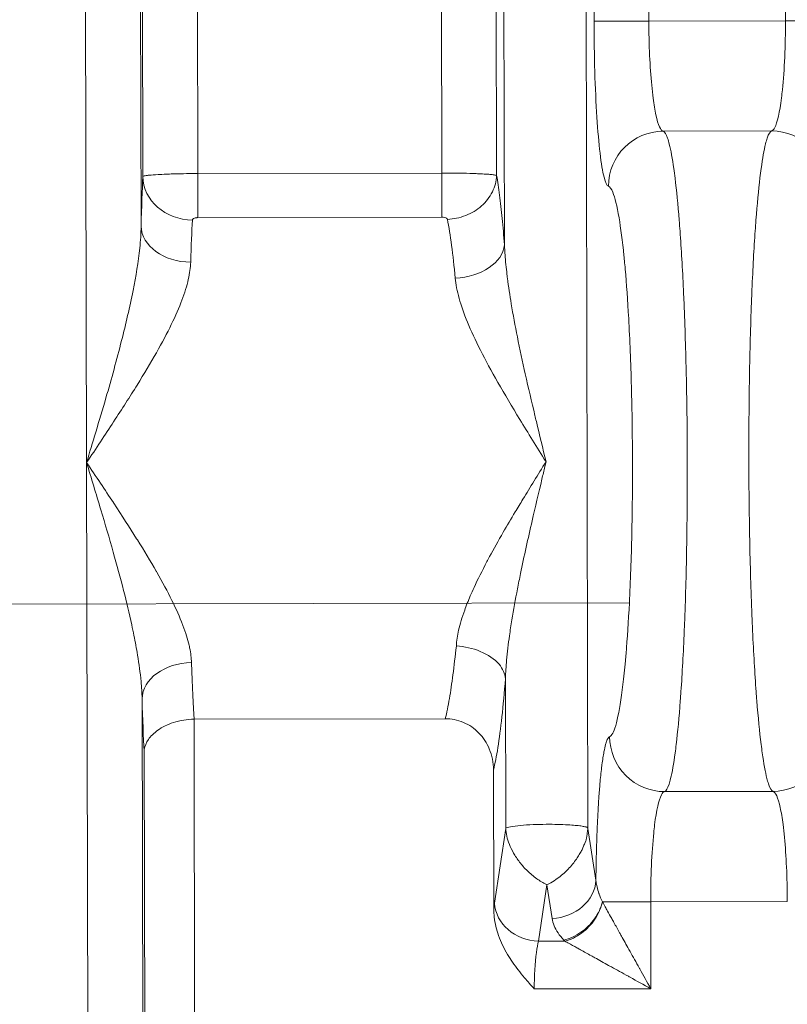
# Model space of a CAD drawing. Header units: inches. Extents: x 1 to 669, y 0 to 417.
# Tile 328 of 448: x 320.769 to 321.29, y 284.322 to 284.99. Entities that reach past the tile are written whole.
import ezdxf

# ---------------------------------------------------------------- set-up
doc = ezdxf.new("R2010")
doc.units = ezdxf.units.IN
doc.header["$LTSCALE"] = 12
doc.header["$MEASUREMENT"] = 0
doc.layers.get('0').update_dxf_attribs({"linetype": 'CONTINUOUS'})
doc.layers.add('X', color=1, linetype='CONTINUOUS')

# ---------------------------------------------------------------- blocks, each defined once
blk = doc.blocks.new('GASTRAIN RIGHT')
at = {"layer": 'X', "lineweight": 0}
for p, q in [((299.17734, 300.62792), (299.17413, 302.16012)), ((299.21149, 302.1602), (299.21436, 300.78834)), ((299.21334, 301.86123), (299.21552, 300.82213)), ((299.25287, 300.82412), (299.2507, 301.86131)), ((299.41855, 300.82447), (299.41649, 301.81101)), ((299.45579, 300.82274), (299.45372, 301.81109)), ((299.52189, 300.92751), (299.52004, 301.81123)), ((299.55727, 301.8113), (299.55912, 300.92759)), ((299.6519, 300.92778), (299.65006, 301.8115)), ((299.45903, 301.77652), (299.46112, 300.77566)), ((299.51487, 301.77664), (299.51779, 300.37964)), ((299.6519, 300.92778), (299.55912, 300.92759)), ((299.6519, 300.92778), (299.68913, 300.92786)), ((299.6425, 300.85305), (299.56884, 300.85289)), ((299.41855, 300.82447), (299.25287, 300.82412)), ((299.41855, 300.82447), (299.41862, 300.79456)), ((299.25287, 300.82412), (299.25293, 300.79422)), ((299.41862, 300.79456), (299.25293, 300.79422)), ((299.17865, 299.99921), (299.17734, 300.62792)), ((299.5459, 300.53268), (298.5483, 300.53059)), ((299.20639, 300.52513), (299.20639, 300.52513)), ((299.46195, 300.37946), (299.46174, 300.48136)), ((299.21604, 299.9858), (299.21503, 300.46765)), ((299.25032, 300.45374), (299.42087, 300.4541)), ((299.2509, 300.02415), (299.25032, 300.45374)), ((299.21736, 299.98735), (299.21643, 300.43195)), ((299.45384, 300.32468), (299.45364, 300.41948)), ((299.56977, 300.40458), (299.64344, 300.40474)), ((299.46195, 300.37946), (299.45439, 300.32884)), ((299.52319, 300.34446), (299.51781, 300.37949)), ((299.48423, 300.30301), (299.48995, 300.34135)), ((299.48995, 300.34135), (299.49346, 300.3185)), ((299.52757, 300.32978), (299.56037, 300.32985)), ((299.65315, 300.33004), (299.56037, 300.32985)), ((299.56037, 300.32985), (299.56049, 300.27081)), ((299.48423, 300.30301), (299.50216, 300.30305)), ((299.56049, 300.27081), (299.48135, 300.27064))]:
    blk.add_line(p, q, dxfattribs=at)
for centre, major_axis, ratio, start_param, end_param in [((299.56891, 300.81553), (0.0102, 0.03595), 0.995886, 0.279496, 1.847983), ((299.64258, 300.81568), (-0.01035, 0.03591), 0.995882, -1.848044, -0.279558), ((299.24914, 300.8222), (-0.0336, 0.00156), 0.880218, 0.055929, 1.613595), ((299.24798, 300.78841), (-0.03362, 0.00086), 0.727164, 0.037971, 1.590864), ((299.21867, 300.62807), (0.00045, -0.22054), 0.026203, -0.756368, -0.475173), ((299.48417, 300.3289), (-0.02957, 0.00442), 0.86355, 0.173712, 1.700915)]:
    blk.add_ellipse(centre, major_axis=major_axis, ratio=ratio, start_param=start_param, end_param=end_param, dxfattribs=at)
at = {"layer": 'X', "lineweight": 0, "extrusion": (0, 0, -1)}
for centre, major_axis, ratio, start_param, end_param in [((299.21866, 300.62795), (-0.00046, 0.22053), 0.026177, -0.756363, -0.493817), ((299.25227, 300.62798), (-0.00038, 0.18694), 0.030846, -0.756277, -0.493774), ((299.41368, 300.62896), (-0.00049, 0.18629), 0.103011, 0.493657, 0.841392), ((299.45757, 300.27007), (-0.00024, 0.06781), 0.088104, -0.634208, -0.522026)]:
    blk.add_ellipse(centre, major_axis=major_axis, ratio=ratio, start_param=start_param, end_param=end_param, dxfattribs=at)
at = {"layer": 'X', "lineweight": 0, "extrusion": (-2.2008e-16, 2.08526e-17, -1)}
blk.add_ellipse((299.42762, 300.77559), major_axis=(0.03353, 0.0027), ratio=0.666254, start_param=0.117127, end_param=1.622969, dxfattribs=at)
at = {"layer": 'X', "lineweight": 0, "extrusion": (-2.2251e-16, 5.03127e-18, -1)}
blk.add_ellipse((299.24865, 300.46772), major_axis=(-0.03362, -0.001), ratio=0.72707, start_param=0.038151, end_param=1.590959, dxfattribs=at)
at = {"layer": 'X', "lineweight": 0, "extrusion": (-2.18444e-16, 1.0492e-17, -1)}
blk.add_ellipse((299.49341, 300.3444), major_axis=(0.02955, 0.00454), ratio=0.86355, start_param=0.17371, end_param=1.700915, dxfattribs=at)
at = {"layer": 'X', "lineweight": 0}
for points, knots in [([(299.55912, 300.92759), (299.55016, 300.92757), (299.54088, 300.92755), (299.53405, 300.92754), (299.5271, 300.92752), (299.52268, 300.92751), (299.52189, 300.92751)], [0, 0, 0, 0, 0.4958611, 0.4958611, 0.4958611, 1, 1, 1, 1]), ([(299.56884, 300.85289), (299.56715, 300.85321), (299.56542, 300.85699), (299.56392, 300.86395), (299.56323, 300.86715), (299.56259, 300.87099), (299.56202, 300.87535), (299.56061, 300.88617), (299.55965, 300.90047), (299.55928, 300.91525), (299.55918, 300.91936), (299.55912, 300.92349), (299.55912, 300.92759)], [0, 0, 0, 0, 0.3433388, 0.3433388, 0.3433388, 0.5007853, 0.5007853, 0.5007853, 0.8915116, 0.8915116, 0.8915116, 1, 1, 1, 1]), ([(299.6519, 300.92778), (299.65194, 300.91134), (299.6512, 300.89426), (299.64984, 300.88104), (299.64965, 300.87913), (299.64944, 300.8773), (299.64922, 300.87555), (299.64798, 300.86572), (299.64636, 300.85862), (299.64465, 300.8553), (299.64394, 300.85393), (299.64322, 300.85319), (299.6425, 300.85305)], [0, 0, 0, 0, 0.4360461, 0.4360461, 0.4360461, 0.4989972, 0.4989972, 0.4989972, 0.8535905, 0.8535905, 0.8535905, 1, 1, 1, 1]), ([(299.56884, 300.85289), (299.56986, 300.85254), (299.57086, 300.85093), (299.57224, 300.84693), (299.57263, 300.84557), (299.57406, 300.83989), (299.57507, 300.83436), (299.57634, 300.82544), (299.57663, 300.82322), (299.57793, 300.81275), (299.57887, 300.80317), (299.57992, 300.78998), (299.58011, 300.78752), (299.58117, 300.77295), (299.58195, 300.75961), (299.58272, 300.74319), (299.58281, 300.74108), (299.58357, 300.72342), (299.58411, 300.70681), (299.58453, 300.68832), (299.58456, 300.68697), (299.58498, 300.66731), (299.58519, 300.64846), (299.58524, 300.62934), (299.58524, 300.62906), (299.58524, 300.62877)], [0, 0, 0, 0, 0.118621, 0.118621, 0.166667, 0.166667, 0.294205, 0.294205, 0.333333, 0.333333, 0.469669, 0.469669, 0.5, 0.5, 0.645492, 0.645492, 0.666667, 0.666667, 0.821184, 0.821184, 0.833333, 0.833333, 0.997513, 0.997513, 1, 1, 1, 1]), ([(299.6425, 300.85304), (299.64147, 300.85269), (299.64048, 300.85108), (299.63912, 300.84708), (299.63874, 300.84574), (299.63734, 300.84006), (299.63634, 300.8345), (299.63511, 300.82558), (299.63483, 300.82342), (299.63358, 300.81296), (299.63267, 300.80331), (299.63168, 300.79012), (299.63151, 300.78776), (299.6305, 300.77321), (299.62977, 300.75976), (299.62908, 300.74332), (299.629, 300.74132), (299.62831, 300.72368), (299.62783, 300.70695), (299.62749, 300.68841), (299.62747, 300.68715), (299.62713, 300.6675), (299.627, 300.64856), (299.62703, 300.62937), (299.62703, 300.62911), (299.62703, 300.62886)], [0, 0, 0, 0, 0.119145, 0.119145, 0.166667, 0.166667, 0.295165, 0.295165, 0.333333, 0.333333, 0.470856, 0.470856, 0.5, 0.5, 0.646608, 0.646608, 0.666667, 0.666667, 0.822012, 0.822012, 0.833333, 0.833333, 0.997788, 0.997788, 1, 1, 1, 1]), ([(299.45579, 300.82274), (299.45564, 300.82283), (299.45538, 300.82292), (299.45447, 300.82314), (299.45368, 300.82326), (299.45247, 300.8234), (299.45228, 300.82342), (299.45104, 300.82355), (299.44981, 300.82365), (299.44702, 300.82384), (299.44549, 300.82393), (299.44317, 300.82404), (299.44252, 300.82406), (299.43913, 300.8242), (299.4361, 300.82429), (299.43263, 300.82435), (299.43236, 300.82436), (299.42889, 300.82442), (299.42551, 300.82446), (299.42092, 300.82447), (299.41973, 300.82447), (299.41855, 300.82447)], [0, 0, 0, 0, 0.0906193, 0.0906193, 0.2255294, 0.2255294, 0.25, 0.25, 0.3768106, 0.3768106, 0.5, 0.5, 0.5464584, 0.5464584, 0.7345921, 0.7345921, 0.75, 0.75, 0.936044, 0.936044, 1, 1, 1, 1]), ([(299.25287, 300.82412), (299.25155, 300.82412), (299.25023, 300.82411), (299.24636, 300.82408), (299.24384, 300.82405), (299.24051, 300.82399), (299.23964, 300.82397), (299.23697, 300.82391), (299.23522, 300.82386), (299.23111, 300.82372), (299.22885, 300.82363), (299.22653, 300.8235), (299.22626, 300.82349), (299.22353, 300.82333), (299.22142, 300.82317), (299.21936, 300.82296), (299.21898, 300.82292), (299.21746, 300.82274), (299.2166, 300.82259), (299.21576, 300.82234), (299.21557, 300.82224), (299.21552, 300.82213)], [0, 0, 0, 0, 0.0684306, 0.0684306, 0.201845, 0.201845, 0.25, 0.25, 0.3517958, 0.3517958, 0.5, 0.5, 0.5197322, 0.5197322, 0.704706, 0.704706, 0.75, 0.75, 0.9023485, 0.9023485, 0.9991334, 0.9991334, 0.9991334, 0.9991334]), ([(299.45579, 300.82274), (299.45562, 300.81906), (299.45463, 300.81519), (299.45286, 300.81165), (299.45108, 300.80811), (299.44857, 300.80488), (299.4455, 300.80216), (299.44242, 300.79944), (299.43878, 300.79722), (299.4348, 300.79565), (299.43082, 300.79408), (299.42649, 300.79318), (299.42234, 300.79303)], [0, 0, 0, 0, 0.25, 0.25, 0.25, 0.5, 0.5, 0.5, 0.75, 0.75, 0.75, 1, 1, 1, 1]), ([(299.53169, 300.81546), (299.53268, 300.81517), (299.53368, 300.81382), (299.53612, 300.80787), (299.53754, 300.80205), (299.54008, 300.78709), (299.5412, 300.77837), (299.54234, 300.76724), (299.54245, 300.76613), (299.54274, 300.76313), (299.54292, 300.76121), (299.54398, 300.74916), (299.54477, 300.73792), (299.54624, 300.71137), (299.54686, 300.69572), (299.54773, 300.66317), (299.54797, 300.64628), (299.54801, 300.62917), (299.54801, 300.62893), (299.54805, 300.61205), (299.54789, 300.59539), (299.54719, 300.56301), (299.54664, 300.5473), (299.54528, 300.52022), (299.54451, 300.50855), (299.5435, 300.4965), (299.54336, 300.4949), (299.54217, 300.48173), (299.54097, 300.47175), (299.53838, 300.45585), (299.53699, 300.44996), (299.53491, 300.44465), (299.53426, 300.44346), (299.53323, 300.44226), (299.53285, 300.44198), (299.53247, 300.44186)], [0.0000227, 0.0000227, 0.0000227, 0.0000227, 0.0604905, 0.0604905, 0.1483816, 0.1483816, 0.2272247, 0.2272247, 0.2358172, 0.2358172, 0.250096, 0.250096, 0.3234608, 0.3234608, 0.4110807, 0.4110807, 0.4987646, 0.4987646, 0.4999997, 0.4999997, 0.5864513, 0.5864513, 0.6740738, 0.6740738, 0.7499035, 0.7499035, 0.7617042, 0.7617042, 0.8491004, 0.8491004, 0.9370059, 0.9370059, 0.9767322, 0.9767322, 1, 1, 1, 1]), ([(299.2492, 300.79259), (299.2492, 300.79267), (299.24922, 300.79275), (299.24926, 300.79284), (299.24932, 300.793), (299.24944, 300.79317), (299.24962, 300.79332), (299.24979, 300.79346), (299.25, 300.7936), (299.25025, 300.79371), (299.25047, 300.79381), (299.25073, 300.7939), (299.251, 300.79398), (299.25125, 300.79404), (299.25152, 300.7941), (299.25178, 300.79414), (299.25204, 300.79417), (299.25229, 300.79419), (299.25254, 300.79421), (299.25267, 300.79421), (299.2528, 300.79422), (299.25293, 300.79422)], [0, 0, 0, 0, 0.1031944, 0.1031944, 0.1031944, 0.2998672, 0.2998672, 0.2998672, 0.4773217, 0.4773217, 0.4773217, 0.6379977, 0.6379977, 0.6379977, 0.7856428, 0.7856428, 0.7856428, 0.9244585, 0.9244585, 0.9244585, 0.9999992, 0.9999992, 0.9999992, 0.9999992]), ([(299.41862, 300.79456), (299.4193, 300.79455), (299.41989, 300.79449), (299.42043, 300.79436), (299.42096, 300.79423), (299.42144, 300.79404), (299.42176, 300.79381), (299.42209, 300.79358), (299.42228, 300.79333), (299.42234, 300.79303)], [0.0000006, 0.0000006, 0.0000006, 0.0000006, 0.3333337, 0.3333337, 0.3333337, 0.6666669, 0.6666669, 0.6666669, 1, 1, 1, 1]), ([(299.21437, 300.78834), (299.21431, 300.78355), (299.21396, 300.77861), (299.21245, 300.76416), (299.21081, 300.75445), (299.20663, 300.73343), (299.20397, 300.72209), (299.19782, 300.6978), (299.19425, 300.68484), (299.18824, 300.66409), (299.18593, 300.65632), (299.18145, 300.64161), (299.17936, 300.63474), (299.17734, 300.62792)], [0, 0, 0, 0, 0.097527, 0.097527, 0.280613, 0.280613, 0.491264, 0.491264, 0.730556, 0.730556, 0.87349, 0.87349, 1, 1, 1, 1]), ([(299.48934, 300.62849), (299.48713, 300.63762), (299.48492, 300.64673), (299.48274, 300.65585), (299.48242, 300.6572), (299.4821, 300.65855), (299.48178, 300.65991), (299.47955, 300.66928), (299.47736, 300.67867), (299.47525, 300.68808), (299.47337, 300.69648), (299.47156, 300.70489), (299.46987, 300.71331), (299.46836, 300.7208), (299.46694, 300.7283), (299.46569, 300.73577), (299.46472, 300.74154), (299.46384, 300.7473), (299.46311, 300.75302), (299.463, 300.75389), (299.46289, 300.75476), (299.46279, 300.75563), (299.46225, 300.76014), (299.4618, 300.76462), (299.46149, 300.76904), (299.46139, 300.77034), (299.46131, 300.77163), (299.46125, 300.77291), (299.4612, 300.77383), (299.46116, 300.77475), (299.46112, 300.77566)], [0, 0, 0, 0, 0.1854031, 0.1854031, 0.1854031, 0.2129177, 0.2129177, 0.2129177, 0.4034215, 0.4034215, 0.4034215, 0.5736931, 0.5736931, 0.5736931, 0.7254, 0.7254, 0.7254, 0.8426406, 0.8426406, 0.8426406, 0.8605139, 0.8605139, 0.8605139, 0.9533096, 0.9533096, 0.9533096, 0.9805335, 0.9805335, 0.9805335, 1, 1, 1, 1]), ([(299.42766, 300.75315), (299.42805, 300.74896), (299.42894, 300.74439), (299.43032, 300.73941), (299.4317, 300.73443), (299.43358, 300.72905), (299.43598, 300.7232), (299.43838, 300.71734), (299.4413, 300.71102), (299.44475, 300.70421), (299.4482, 300.69739), (299.45217, 300.69007), (299.45666, 300.68223), (299.46115, 300.6744), (299.46616, 300.66605), (299.47161, 300.65708), (299.47707, 300.64811), (299.48297, 300.63853), (299.48934, 300.62849)], [0, 0, 0, 0, 0.166667, 0.166667, 0.166667, 0.333333, 0.333333, 0.333333, 0.5, 0.5, 0.5, 0.666667, 0.666667, 0.666667, 0.833333, 0.833333, 0.833333, 1, 1, 1, 1]), ([(299.17734, 300.62792), (299.18053, 300.61733), (299.18379, 300.60664), (299.1899, 300.58631), (299.19275, 300.57668), (299.19795, 300.55839), (299.20032, 300.54972), (299.20451, 300.5333), (299.20636, 300.52554), (299.20852, 300.51544), (299.20903, 300.51301), (299.21039, 300.50611), (299.21122, 300.50167), (299.21296, 300.49124), (299.21379, 300.48527), (299.21472, 300.47543), (299.21497, 300.47151), (299.21503, 300.46765)], [0, 0, 0, 0, 0.196847, 0.196847, 0.372068, 0.372068, 0.530382, 0.530382, 0.674091, 0.674091, 0.719848, 0.719848, 0.804803, 0.804803, 0.921449, 0.921449, 1, 1, 1, 1]), ([(299.2486, 300.49218), (299.24851, 300.49524), (299.24809, 300.49855), (299.24721, 300.50272), (299.24707, 300.50333), (299.24597, 300.50803), (299.2446, 300.51246), (299.24271, 300.51749), (299.24262, 300.51771), (299.2406, 300.52301), (299.23818, 300.5285), (299.23234, 300.54037), (299.22892, 300.54675), (299.22488, 300.55382), (299.22475, 300.55405), (299.22081, 300.56093), (299.21653, 300.56802), (299.21165, 300.57579), (299.21149, 300.57604), (299.20657, 300.58385), (299.20137, 300.59185), (299.1957, 300.60046), (299.19561, 300.6006), (299.18984, 300.60936), (299.18379, 300.61846), (299.17734, 300.62792)], [0, 0, 0, 0, 0.122461, 0.122461, 0.142857, 0.142857, 0.279294, 0.279294, 0.285714, 0.285714, 0.428571, 0.428571, 0.571429, 0.571429, 0.576111, 0.576111, 0.714286, 0.714286, 0.718849, 0.718849, 0.857143, 0.857143, 0.859489, 0.859489, 1, 1, 1, 1]), ([(299.42846, 300.50345), (299.42856, 300.50697), (299.42904, 300.51035), (299.43091, 300.51828), (299.43231, 300.52286), (299.4352, 300.53084), (299.43648, 300.53406), (299.43871, 300.53929), (299.43956, 300.5412), (299.44297, 300.54865), (299.44589, 300.55451), (299.44977, 300.56186), (299.45037, 300.56298), (299.45381, 300.56936), (299.45689, 300.57486), (299.46281, 300.58508), (299.46552, 300.58967), (299.47009, 300.59728), (299.47186, 300.60019), (299.47852, 300.61114), (299.48374, 300.6196), (299.48934, 300.62849)], [0, 0, 0, 0, 0.142135, 0.142135, 0.285714, 0.285714, 0.377507, 0.377507, 0.428571, 0.428571, 0.571429, 0.571429, 0.596736, 0.596736, 0.714286, 0.714286, 0.803764, 0.803764, 0.857143, 0.857143, 1, 1, 1, 1]), ([(299.46174, 300.48136), (299.46188, 300.48545), (299.46215, 300.48961), (299.46303, 300.49928), (299.4637, 300.50481), (299.46497, 300.51394), (299.46552, 300.51751), (299.46725, 300.52811), (299.46854, 300.53515), (299.47058, 300.54565), (299.47128, 300.54912), (299.47445, 300.56451), (299.47711, 300.57644), (299.48203, 300.59781), (299.48426, 300.60726), (299.4872, 300.61955), (299.48788, 300.62238), (299.48882, 300.62631), (299.48908, 300.6274), (299.48934, 300.62849)], [0, 0, 0, 0, 0.0873043, 0.0873043, 0.200939, 0.200939, 0.2737338, 0.2737338, 0.4163776, 0.4163776, 0.4864515, 0.4864515, 0.7281005, 0.7281005, 0.9204123, 0.9204123, 0.9778386, 0.9778386, 1, 1, 1, 1]), ([(299.58524, 300.62877), (299.58528, 300.60961), (299.58514, 300.59043), (299.58481, 300.57107), (299.5848, 300.5703), (299.58447, 300.55176), (299.58399, 300.53457), (299.5833, 300.51692), (299.58323, 300.51532), (299.58255, 300.49883), (299.58181, 300.485), (299.5808, 300.47042), (299.58066, 300.46835), (299.57967, 300.45507), (299.57873, 300.4451), (299.57748, 300.43461), (299.57724, 300.43264), (299.57601, 300.42358), (299.57498, 300.41779), (299.57358, 300.41209), (299.57323, 300.41084), (299.57187, 300.40669), (299.57084, 300.40495), (299.56977, 300.40459)], [0, 0, 0, 0, 0.166667, 0.166667, 0.173617, 0.173617, 0.333333, 0.333333, 0.349431, 0.349431, 0.5, 0.5, 0.525489, 0.525489, 0.666667, 0.666667, 0.70116, 0.70116, 0.833333, 0.833333, 0.876758, 0.876758, 1, 1, 1, 1]), ([(299.62703, 300.62886), (299.62707, 300.60963), (299.62729, 300.59039), (299.6277, 300.57102), (299.62772, 300.57027), (299.62813, 300.5517), (299.62868, 300.53446), (299.62945, 300.51683), (299.62952, 300.51528), (299.63027, 300.49879), (299.63108, 300.48492), (299.63214, 300.47037), (299.6323, 300.46834), (299.63334, 300.45508), (299.63432, 300.44509), (299.63561, 300.43463), (299.63587, 300.43269), (299.63713, 300.42366), (299.63818, 300.41788), (299.63961, 300.41219), (299.63996, 300.41096), (299.64133, 300.40683), (299.64237, 300.4051), (299.64344, 300.40474)], [0, 0, 0, 0, 0.166667, 0.166667, 0.173373, 0.173373, 0.333333, 0.333333, 0.348895, 0.348895, 0.5, 0.5, 0.524905, 0.524905, 0.666667, 0.666667, 0.700666, 0.700666, 0.833333, 0.833333, 0.876555, 0.876555, 1, 1, 1, 1]), ([(299.42087, 300.4541), (299.42191, 300.45804), (299.42289, 300.46275), (299.42374, 300.46775), (299.42459, 300.47275), (299.42532, 300.47797), (299.42609, 300.48394), (299.42686, 300.48991), (299.42769, 300.49672), (299.42846, 300.50344)], [0.0000036, 0.0000036, 0.0000036, 0.0000036, 0.3333357, 0.3333357, 0.3333357, 0.6666679, 0.6666679, 0.6666679, 1, 1, 1, 1]), ([(299.42846, 300.50345), (299.43897, 300.50295), (299.45152, 300.49818), (299.4574, 300.49111), (299.46004, 300.48794), (299.46142, 300.48452), (299.46174, 300.48136)], [0.0000009, 0.0000009, 0.0000009, 0.0000009, 0.6902838, 0.6902838, 0.6902838, 1, 1, 1, 1]), ([(299.21643, 300.43195), (299.21644, 300.43238), (299.21648, 300.43283), (299.21687, 300.43548), (299.21778, 300.43775), (299.22083, 300.4422), (299.22301, 300.44439), (299.22869, 300.44838), (299.23221, 300.45016), (299.23849, 300.45219), (299.24085, 300.45276), (299.2456, 300.45351), (299.24795, 300.45371), (299.25032, 300.45375)], [-0.0062107, -0.0062107, -0.0062107, -0.0062107, 0, 0, 0.0326293, 0.0326293, 0.0665722, 0.0665722, 0.1019045, 0.1019045, 0.1212745, 0.1212745, 0.1393533, 0.1393533, 0.1393533, 0.1393533]), ([(299.45364, 300.41948), (299.45363, 300.42433), (299.45268, 300.42913), (299.44913, 300.4376), (299.44674, 300.44127), (299.44073, 300.44744), (299.4372, 300.4499), (299.43127, 300.45244), (299.42917, 300.45308), (299.425, 300.45391), (299.42294, 300.45411), (299.42087, 300.4541)], [-0.1420357, -0.1420357, -0.1420357, -0.1420357, -0.1032455, -0.1032455, -0.0684526, -0.0684526, -0.0341667, -0.0341667, -0.0166105, -0.0166105, -0.0000053, -0.0000053, -0.0000053, -0.0000053]), ([(299.53247, 300.44186), (299.53175, 300.44162), (299.53106, 300.44056), (299.53039, 300.43869), (299.53018, 300.43809), (299.52996, 300.4374), (299.52975, 300.43661), (299.52937, 300.43522), (299.529, 300.43356), (299.52864, 300.43164), (299.52817, 300.42913), (299.52771, 300.42618), (299.52728, 300.42284), (299.52725, 300.42261), (299.52722, 300.42239), (299.5272, 300.42216), (299.52679, 300.41889), (299.5264, 300.41526), (299.52604, 300.4113), (299.52577, 300.40829), (299.52551, 300.40509), (299.52527, 300.40171), (299.52523, 300.40108), (299.52518, 300.40043), (299.52514, 300.39979), (299.52489, 300.39609), (299.52466, 300.3922), (299.52445, 300.38816), (299.52426, 300.38449), (299.52409, 300.3807), (299.52395, 300.37682), (299.52392, 300.37618), (299.5239, 300.37553), (299.52387, 300.37488), (299.52377, 300.37197), (299.52367, 300.36901), (299.52359, 300.366), (299.52349, 300.36254), (299.52341, 300.35901), (299.52335, 300.35541), (299.52328, 300.35184), (299.52323, 300.34819), (299.52319, 300.34446)], [0, 0, 0, 0, 0.151073, 0.151073, 0.151073, 0.2, 0.2, 0.2, 0.286678, 0.286678, 0.286678, 0.4, 0.4, 0.4, 0.407551, 0.407551, 0.407551, 0.516868, 0.516868, 0.516868, 0.6, 0.6, 0.6, 0.615673, 0.615673, 0.615673, 0.70513, 0.70513, 0.70513, 0.786439, 0.786439, 0.786439, 0.8, 0.8, 0.8, 0.86068, 0.86068, 0.86068, 0.930527, 0.930527, 0.930527, 1, 1, 1, 1]), ([(299.56977, 300.40458), (299.56029, 300.40458), (299.5504, 300.40856), (299.54345, 300.4155), (299.53651, 300.42244), (299.53251, 300.43235), (299.53247, 300.44186)], [0, 0, 0, 0, 0.4999962, 0.4999962, 0.4999962, 1, 1, 1, 1]), ([(299.68058, 300.44217), (299.68058, 300.43266), (299.67663, 300.42273), (299.66971, 300.41576), (299.66279, 300.4088), (299.65293, 300.40478), (299.64344, 300.40474)], [0, 0, 0, 0, 0.5000038, 0.5000038, 0.5000038, 0.9998885, 0.9998885, 0.9998885, 0.9998885]), ([(299.56037, 300.32985), (299.56033, 300.3463), (299.56108, 300.36338), (299.56243, 300.37661), (299.56262, 300.37851), (299.56283, 300.38034), (299.56305, 300.38208), (299.56429, 300.39189), (299.5659, 300.39898), (299.56762, 300.40231), (299.56833, 300.40369), (299.56905, 300.40444), (299.56977, 300.40458)], [0, 0, 0, 0, 0.4362115, 0.4362115, 0.4362115, 0.4989973, 0.4989973, 0.4989973, 0.8530167, 0.8530167, 0.8530167, 1, 1, 1, 1]), ([(299.64344, 300.40474), (299.64512, 300.40442), (299.64684, 300.40067), (299.64834, 300.39374), (299.64903, 300.39054), (299.64968, 300.38667), (299.65025, 300.38228), (299.65166, 300.37145), (299.65262, 300.35715), (299.65299, 300.34236), (299.65309, 300.33826), (299.65315, 300.33413), (299.65315, 300.33004)], [0, 0, 0, 0, 0.3422537, 0.3422537, 0.3422537, 0.5007853, 0.5007853, 0.5007853, 0.8916191, 0.8916191, 0.8916191, 1, 1, 1, 1]), ([(299.46195, 300.37946), (299.46203, 300.37789), (299.46227, 300.37616), (299.46267, 300.37438), (299.46308, 300.37259), (299.46365, 300.37073), (299.46441, 300.36881), (299.46518, 300.36689), (299.46612, 300.3649), (299.46728, 300.36288), (299.46843, 300.36085), (299.46979, 300.35879), (299.47137, 300.35675), (299.47294, 300.35471), (299.47473, 300.35269), (299.47668, 300.35078), (299.47863, 300.34887), (299.48074, 300.34707), (299.48299, 300.34549), (299.48512, 300.34399), (299.48739, 300.34269), (299.48959, 300.34154), (299.48971, 300.34148), (299.48983, 300.34141), (299.48995, 300.34135)], [0, 0, 0, 0, 0.142857, 0.142857, 0.142857, 0.285714, 0.285714, 0.285714, 0.428571, 0.428571, 0.428571, 0.571429, 0.571429, 0.571429, 0.714286, 0.714286, 0.714286, 0.857143, 0.857143, 0.857143, 0.992434, 0.992434, 0.992434, 1, 1, 1, 1]), ([(299.51733, 300.3765), (299.51725, 300.37589), (299.51709, 300.37445), (299.51672, 300.37225), (299.51625, 300.37085), (299.51593, 300.3701)], [0.1375318, 0.1375318, 0.1375318, 0.1375318, 0.2, 0.2666667, 0.3318571, 0.3318571, 0.3318571, 0.3318571]), ([(299.51473, 300.36747), (299.51442, 300.36671), (299.51415, 300.36596), (299.51378, 300.36517), (299.51378, 300.36516)], [0.40455789, 0.40455789, 0.40455789, 0.40455789, 0.46666667, 0.46740604, 0.46740604, 0.46740604, 0.46740604]), ([(299.5051, 300.35281), (299.5051, 300.35281), (299.50412, 300.35175), (299.50328, 300.3509), (299.50229, 300.34997)], [0.73331343, 0.73331343, 0.73331343, 0.73331343, 0.73333333, 0.8, 0.8, 0.8, 0.8]), ([(299.52757, 300.32978), (299.52673, 300.33159), (299.52601, 300.33336), (299.52535, 300.33519), (299.52531, 300.33532), (299.52472, 300.337), (299.52428, 300.33849), (299.52365, 300.34118), (299.52343, 300.3424), (299.52325, 300.34386), (299.52322, 300.34416), (299.52319, 300.34446)], [0, 0, 0, 0, 0.3333333, 0.3333333, 0.3591762, 0.3591762, 0.6666667, 0.6666667, 0.9310145, 0.9310145, 1, 1, 1, 1]), ([(299.52757, 300.32978), (299.52666, 300.32597), (299.52482, 300.32191), (299.52229, 300.31833), (299.51976, 300.31474), (299.51659, 300.3116), (299.51297, 300.30909), (299.50935, 300.30658), (299.50526, 300.30475), (299.5014, 300.30383)], [0, 0, 0, 0, 0.3333333, 0.3333333, 0.3333333, 0.6666667, 0.6666667, 0.6666667, 1, 1, 1, 1]), ([(299.50217, 300.30304), (299.50593, 300.30406), (299.50993, 300.30598), (299.51347, 300.30858), (299.51701, 300.31119), (299.52011, 300.31441), (299.52255, 300.31808), (299.52499, 300.32173), (299.52672, 300.32583), (299.52756, 300.32971)], [0, 0, 0, 0, 0.3333333, 0.3333333, 0.3333333, 0.6666667, 0.6666667, 0.6666667, 0.9979678, 0.9979678, 0.9979678, 0.9979678]), ([(299.56049, 300.27081), (299.55786, 300.27552), (299.55536, 300.27999), (299.55288, 300.28443), (299.55276, 300.28466), (299.55042, 300.28884), (299.54834, 300.29257), (299.5461, 300.29657), (299.54583, 300.29706), (299.54379, 300.30072), (299.54211, 300.30372), (299.54011, 300.3073), (299.5397, 300.30804), (299.53794, 300.3112), (299.53665, 300.31351), (299.5349, 300.31664), (299.53439, 300.31756), (299.5329, 300.32023), (299.53197, 300.3219), (299.5305, 300.32452), (299.52994, 300.32554), (299.52875, 300.32767), (299.52814, 300.32876), (299.52757, 300.32978)], [0, 0, 0, 0, 0.166667, 0.166667, 0.17563, 0.17563, 0.333333, 0.333333, 0.355267, 0.355267, 0.5, 0.5, 0.537956, 0.537956, 0.666667, 0.666667, 0.722809, 0.722809, 0.833333, 0.833333, 0.908584, 0.908584, 1, 1, 1, 1]), ([(299.48135, 300.27064), (299.47903, 300.27323), (299.4768, 300.27574), (299.47173, 300.28178), (299.46903, 300.28529), (299.46542, 300.29054), (299.4643, 300.29229), (299.46072, 300.2983), (299.45866, 300.30258), (299.45562, 300.31104), (299.45463, 300.31521), (299.45395, 300.32114), (299.45385, 300.32291), (299.45384, 300.32468)], [0, 0, 0, 0, 0.1382033, 0.1382033, 0.3333333, 0.3333333, 0.4303934, 0.4303934, 0.6666667, 0.6666667, 0.9003791, 0.9003791, 1, 1, 1, 1]), ([(299.5014, 300.30383), (299.49988, 300.30545), (299.49725, 300.30869), (299.4955, 300.31197), (299.49417, 300.31524), (299.49371, 300.31687), (299.49346, 300.3185)], [0, 0, 0, 0, 0.3333333, 0.6666666, 0.6666666, 0.9999999, 0.9999999, 0.9999999, 0.9999999]), ([(299.48135, 300.27064), (299.48133, 300.27918), (299.4819, 300.28852), (299.48279, 300.2953), (299.48321, 300.29845), (299.48369, 300.30105), (299.48423, 300.30301)], [0, 0, 0, 0, 0.6833443, 0.6833443, 0.6833443, 0.9999997, 0.9999997, 0.9999997, 0.9999997]), ([(299.50217, 300.30304), (299.50297, 300.30261), (299.5038, 300.30215), (299.50638, 300.30072), (299.50824, 300.29969), (299.51104, 300.29814), (299.51187, 300.29768), (299.51504, 300.29593), (299.51751, 300.29457), (299.5209, 300.29269), (299.52167, 300.29227), (299.52539, 300.29021), (299.52851, 300.28848), (299.53243, 300.28631), (299.53306, 300.28597), (299.53733, 300.28361), (299.54119, 300.28148), (299.54563, 300.27902), (299.54601, 300.27881), (299.55083, 300.27614), (299.55555, 300.27353), (299.56049, 300.27081)], [0.0001354, 0.0001354, 0.0001354, 0.0001354, 0.067667, 0.067667, 0.2, 0.2, 0.2538741, 0.2538741, 0.4, 0.4, 0.4420864, 0.4420864, 0.6, 0.6, 0.6295855, 0.6295855, 0.8, 0.8, 0.8154285, 0.8154285, 1, 1, 1, 1])]:
    blk.add_open_spline(points, degree=3, knots=knots, dxfattribs=at)
for points in [[(299.53169, 300.81546), (299.53064, 300.81584), (299.52866, 300.81986), (299.52589, 300.83659), (299.52373, 300.8613), (299.52227, 300.89307), (299.52192, 300.91562), (299.52189, 300.92751)], [(299.46112, 300.77566), (299.46061, 300.78202), (299.45953, 300.79399), (299.45774, 300.80982), (299.45645, 300.8187), (299.45579, 300.82274)], [(299.24803, 300.76395), (299.24794, 300.76038), (299.24686, 300.75257), (299.24256, 300.73861), (299.23539, 300.72213), (299.22522, 300.70296), (299.2121, 300.68097), (299.19612, 300.65617), (299.18388, 300.6376), (299.17734, 300.62792)], [(299.25032, 300.45374), (299.24961, 300.4624), (299.24918, 300.47568), (299.2486, 300.49218)], [(299.46231, 300.49115), (299.46231, 300.49115), (299.46231, 300.49115), (299.46231, 300.49115)], [(299.46174, 300.48136), (299.46101, 300.47184), (299.45944, 300.45455), (299.45669, 300.43355), (299.45469, 300.42355), (299.45364, 300.41948)], [(299.46195, 300.37946), (299.46229, 300.3802), (299.46467, 300.38073), (299.47168, 300.38173), (299.48043, 300.38224), (299.48947, 300.38245), (299.49748, 300.38237), (299.50424, 300.38211), (299.50938, 300.38172), (299.5132, 300.38129), (299.51581, 300.38075), (299.51724, 300.38048), (299.51768, 300.37987), (299.5178, 300.37958)], [(299.5178, 300.37958), (299.51774, 300.37921), (299.51759, 300.37834), (299.51735, 300.37673), (299.51709, 300.3745), (299.51672, 300.37224), (299.516, 300.37011), (299.51472, 300.36762), (299.51391, 300.36522), (299.51236, 300.3626), (299.51051, 300.35964), (299.50828, 300.35644), (299.50497, 300.3526), (299.50244, 300.35005), (299.49902, 300.34705), (299.49502, 300.3441), (299.49172, 300.3422), (299.48995, 300.34135)], [(299.50217, 300.30305), (299.50208, 300.30313), (299.5019, 300.30331), (299.50165, 300.30357), (299.50148, 300.30374), (299.5014, 300.30383)]]:
    blk.add_open_spline(points, degree=3, dxfattribs=at)

msp = doc.modelspace()

# ---------------------------------------------------------------- block references
msp.add_blockref('GASTRAIN RIGHT', (21.63663, -15.93816))

doc.saveas('drawing.dxf')
